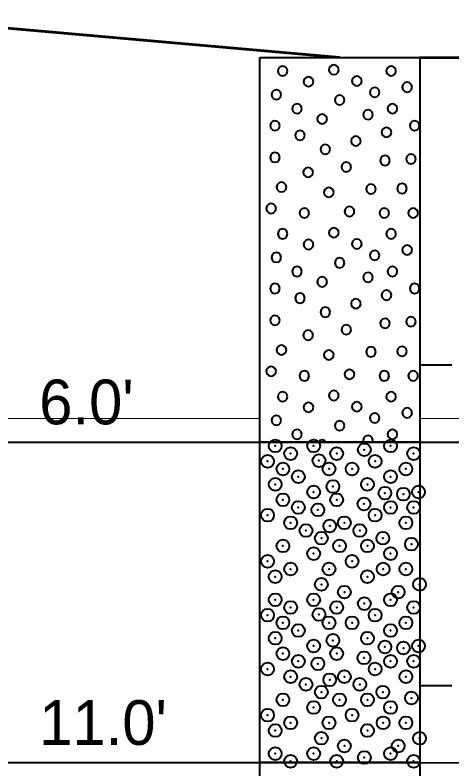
# Model space of a CAD drawing. Extents: x -582 to 653, y -817 to -3.
# Drawn here: x 123.72 to 130.54, y -200.94 to -189.18 of the extents above; entities that cross this region are included whole.
import ezdxf

# ---------------------------------------------------------------- set-up
doc = ezdxf.new("R2010")
doc.units = 0
doc.header["$LTSCALE"] = 0.4
doc.header["$PDMODE"] = 32
doc.header["$PDSIZE"] = 0.2
doc.linetypes.add('LONG_DASHED', pattern=[7.5, 6, -1.5])
for name, color, linetype, lineweight in [('26', 7, 'LONG_DASHED', 40), ('27', 7, 'Continuous', 40), ('7', 7, 'Continuous', 13)]:
    doc.layers.add(name, color=color, linetype=linetype, lineweight=lineweight)

msp = doc.modelspace()

# ---------------------------------------------------------------- linework, layer by layer
at = {"layer": '26', "linetype": 'Continuous', "lineweight": 60}
for points in [[(101.2906, -190.0029), (111.2906, -189.9729), (121.2906, -189.1829), (128.7906, -189.8429)], [(130.0406, -189.8462), (136.2906, -189.8629), (141.2906, -189.5829), (148.7906, -189.3229)]]:
    msp.add_lwpolyline(points, dxfattribs=at)
at = {"layer": '26'}
for points in [[(107.1793, -195.8668), (123.7732, -195.8429), (127.5406, -195.843), (130.0407, -195.843), (139.0865, -195.8668)], [(107.1793, -200.8668), (123.7732, -200.8429), (127.5406, -200.843), (130.0407, -200.843), (139.0865, -200.8668)]]:
    msp.add_lwpolyline(points, dxfattribs=at)
at = {"layer": '27'}
for p, q in [((130.5406, -194.643), (130.0406, -194.643)), ((123.7732, -195.843), (127.5406, -195.843)), ((130.5406, -199.643), (130.0406, -199.643)), ((123.7732, -200.843), (127.5406, -200.843))]:
    msp.add_line(p, q, dxfattribs=at)
for points in [[(127.5406, -189.8429), (130.0407, -189.8429), (130.0407, -195.843), (127.5406, -195.843)], [(127.9726, -190.0556), (127.9623, -190.0175), (127.9345, -189.9896), (127.8964, -189.9794), (127.8583, -189.9896), (127.8304, -190.0175), (127.8202, -190.0556), (127.8304, -190.0937), (127.8583, -190.1216), (127.8964, -190.1318), (127.9345, -190.1216), (127.9623, -190.0937)], [(128.7735, -190.036), (128.7633, -189.9979), (128.7354, -189.97), (128.6973, -189.9598), (128.6592, -189.97), (128.6313, -189.9979), (128.6211, -190.036), (128.6313, -190.0741), (128.6592, -190.102), (128.6973, -190.1122), (128.7354, -190.102), (128.7633, -190.0741)], [(129.6672, -190.0557), (129.657, -190.0176), (129.6291, -189.9897), (129.591, -189.9795), (129.5529, -189.9897), (129.525, -190.0176), (129.5148, -190.0557), (129.525, -190.0938), (129.5529, -190.1216), (129.591, -190.1319), (129.6291, -190.1216), (129.657, -190.0938)], [(128.3775, -190.2209), (128.3673, -190.1828), (128.3394, -190.1549), (128.3013, -190.1447), (128.2632, -190.1549), (128.2353, -190.1828), (128.2251, -190.2209), (128.2353, -190.259), (128.2632, -190.2869), (128.3013, -190.2971), (128.3394, -190.2869), (128.3673, -190.259)], [(129.1326, -190.2119), (129.1224, -190.1738), (129.0945, -190.1459), (129.0564, -190.1357), (129.0183, -190.1459), (128.9904, -190.1738), (128.9802, -190.2119), (128.9904, -190.25), (129.0183, -190.2779), (129.0564, -190.2881), (129.0945, -190.2779), (129.1224, -190.25)], [(129.918, -190.3078), (129.9078, -190.2697), (129.8799, -190.2418), (129.8418, -190.2316), (129.8037, -190.2418), (129.7759, -190.2697), (129.7656, -190.3078), (129.7759, -190.3459), (129.8037, -190.3737), (129.8418, -190.384), (129.8799, -190.3737), (129.9078, -190.3459)], [(127.8764, -190.4234), (127.8662, -190.3853), (127.8383, -190.3575), (127.8002, -190.3472), (127.7621, -190.3575), (127.7342, -190.3853), (127.724, -190.4234), (127.7342, -190.4615), (127.7621, -190.4894), (127.8002, -190.4996), (127.8383, -190.4894), (127.8662, -190.4615)], [(129.4108, -190.3891), (129.4006, -190.351), (129.3727, -190.3231), (129.3346, -190.3129), (129.2965, -190.3231), (129.2686, -190.351), (129.2584, -190.3891), (129.2686, -190.4272), (129.2965, -190.4551), (129.3346, -190.4653), (129.3727, -190.4551), (129.4006, -190.4272)], [(128.8625, -190.5066), (128.8523, -190.4685), (128.8244, -190.4407), (128.7863, -190.4304), (128.7482, -190.4407), (128.7203, -190.4685), (128.7101, -190.5066), (128.7203, -190.5447), (128.7482, -190.5726), (128.7863, -190.5828), (128.8244, -190.5726), (128.8523, -190.5447)], [(128.1993, -190.6421), (128.1891, -190.604), (128.1612, -190.5761), (128.1231, -190.5659), (128.085, -190.5761), (128.0571, -190.604), (128.0469, -190.6421), (128.0571, -190.6802), (128.085, -190.7081), (128.1231, -190.7183), (128.1612, -190.7081), (128.1891, -190.6802)], [(129.6879, -190.6421), (129.6777, -190.604), (129.6498, -190.5761), (129.6117, -190.5659), (129.5736, -190.5761), (129.5458, -190.604), (129.5355, -190.6421), (129.5458, -190.6802), (129.5736, -190.7081), (129.6117, -190.7183), (129.6498, -190.7081), (129.6777, -190.6802)], [(129.3066, -190.7349), (129.2964, -190.6968), (129.2685, -190.6689), (129.2304, -190.6587), (129.1923, -190.6689), (129.1644, -190.6968), (129.1542, -190.7349), (129.1644, -190.773), (129.1923, -190.8009), (129.2304, -190.8111), (129.2685, -190.8009), (129.2964, -190.773)], [(127.8535, -190.9078), (127.8433, -190.8697), (127.8154, -190.8418), (127.7773, -190.8316), (127.7392, -190.8418), (127.7113, -190.8697), (127.7011, -190.9078), (127.7113, -190.9459), (127.7392, -190.9738), (127.7773, -190.984), (127.8154, -190.9738), (127.8433, -190.9459)], [(128.5908, -190.8036), (128.5806, -190.7655), (128.5527, -190.7376), (128.5146, -190.7274), (128.4765, -190.7376), (128.4487, -190.7655), (128.4384, -190.8036), (128.4487, -190.8417), (128.4765, -190.8695), (128.5146, -190.8798), (128.5527, -190.8695), (128.5806, -190.8417)], [(130.0337, -190.9078), (130.0235, -190.8697), (129.9956, -190.8418), (129.9575, -190.8316), (129.9194, -190.8418), (129.8915, -190.8697), (129.8813, -190.9078), (129.8915, -190.9459), (129.9194, -190.9738), (129.9575, -190.984), (129.9956, -190.9738), (130.0235, -190.9459)], [(129.5951, -191.012), (129.5849, -190.9739), (129.557, -190.9461), (129.5189, -190.9358), (129.4808, -190.9461), (129.453, -190.9739), (129.4427, -191.012), (129.453, -191.0501), (129.4808, -191.078), (129.5189, -191.0882), (129.557, -191.078), (129.5849, -191.0501)], [(128.2451, -191.0578), (128.2348, -191.0197), (128.207, -190.9918), (128.1689, -190.9816), (128.1308, -190.9918), (128.1029, -191.0197), (128.0927, -191.0578), (128.1029, -191.0959), (128.1308, -191.1238), (128.1689, -191.134), (128.207, -191.1238), (128.2348, -191.0959)], [(129.1171, -191.1455), (129.1069, -191.1074), (129.079, -191.0795), (129.0409, -191.0693), (129.0028, -191.0795), (128.975, -191.1074), (128.9647, -191.1455), (128.975, -191.1836), (129.0028, -191.2115), (129.0409, -191.2217), (129.079, -191.2115), (129.1069, -191.1836)], [(128.6391, -191.2765), (128.6289, -191.2384), (128.601, -191.2105), (128.5629, -191.2003), (128.5248, -191.2105), (128.497, -191.2384), (128.4867, -191.2765), (128.497, -191.3146), (128.5248, -191.3425), (128.5629, -191.3527), (128.601, -191.3425), (128.6289, -191.3146)], [(127.8535, -191.4036), (127.8433, -191.3655), (127.8154, -191.3376), (127.7773, -191.3274), (127.7392, -191.3376), (127.7113, -191.3655), (127.7011, -191.4036), (127.7113, -191.4417), (127.7392, -191.4696), (127.7773, -191.4798), (127.8154, -191.4696), (127.8433, -191.4417)], [(129.5723, -191.4506), (129.5621, -191.4125), (129.5342, -191.3846), (129.4961, -191.3744), (129.458, -191.3846), (129.4301, -191.4125), (129.4199, -191.4506), (129.4301, -191.4887), (129.458, -191.5166), (129.4961, -191.5268), (129.5342, -191.5166), (129.5621, -191.4887)], [(129.9765, -191.4265), (129.9663, -191.3884), (129.9384, -191.3605), (129.9003, -191.3503), (129.8622, -191.3605), (129.8343, -191.3884), (129.8241, -191.4265), (129.8343, -191.4646), (129.8622, -191.4925), (129.9003, -191.5027), (129.9384, -191.4925), (129.9663, -191.4646)], [(128.9671, -191.5511), (128.9569, -191.513), (128.929, -191.4851), (128.8909, -191.4749), (128.8528, -191.4851), (128.8249, -191.513), (128.8147, -191.5511), (128.8249, -191.5892), (128.8528, -191.6171), (128.8909, -191.6273), (128.929, -191.6171), (128.9569, -191.5892)], [(128.3722, -191.635), (128.362, -191.5969), (128.3341, -191.569), (128.296, -191.5588), (128.2579, -191.569), (128.23, -191.5969), (128.2198, -191.635), (128.23, -191.6731), (128.2579, -191.701), (128.296, -191.7112), (128.3341, -191.701), (128.362, -191.6731)], [(127.9565, -191.8663), (127.9463, -191.8282), (127.9184, -191.8003), (127.8803, -191.7901), (127.8422, -191.8003), (127.8143, -191.8282), (127.8041, -191.8663), (127.8143, -191.9044), (127.8422, -191.9323), (127.8803, -191.9425), (127.9184, -191.9323), (127.9463, -191.9044)], [(128.6951, -191.9464), (128.6849, -191.9083), (128.657, -191.8804), (128.6189, -191.8702), (128.5808, -191.8804), (128.5529, -191.9083), (128.5427, -191.9464), (128.5529, -191.9845), (128.5808, -192.0124), (128.6189, -192.0226), (128.657, -192.0124), (128.6849, -191.9845)], [(129.3523, -191.8956), (129.3421, -191.8575), (129.3142, -191.8296), (129.2761, -191.8194), (129.238, -191.8296), (129.2101, -191.8575), (129.1999, -191.8956), (129.2101, -191.9337), (129.238, -191.9616), (129.2761, -191.9718), (129.3142, -191.9616), (129.3421, -191.9337)], [(129.838, -191.8879), (129.8277, -191.8498), (129.7999, -191.822), (129.7618, -191.8117), (129.7237, -191.822), (129.6958, -191.8498), (129.6856, -191.8879), (129.6958, -191.926), (129.7237, -191.9539), (129.7618, -191.9641), (129.7999, -191.9539), (129.8277, -191.926)], [(127.795, -192.1994), (127.7848, -192.1613), (127.7569, -192.1334), (127.7188, -192.1232), (127.6807, -192.1334), (127.6528, -192.1613), (127.6426, -192.1994), (127.6528, -192.2375), (127.6807, -192.2654), (127.7188, -192.2756), (127.7569, -192.2654), (127.7848, -192.2375)], [(128.3137, -192.2693), (128.3035, -192.2312), (128.2756, -192.2033), (128.2375, -192.1931), (128.1994, -192.2033), (128.1715, -192.2312), (128.1613, -192.2693), (128.1715, -192.3074), (128.1994, -192.3353), (128.2375, -192.3455), (128.2756, -192.3353), (128.3035, -192.3074)], [(129.018, -192.2464), (129.0078, -192.2083), (128.9799, -192.1805), (128.9418, -192.1702), (128.9037, -192.1805), (128.8758, -192.2083), (128.8656, -192.2464), (128.8758, -192.2845), (128.9037, -192.3124), (128.9418, -192.3226), (128.9799, -192.3124), (129.0078, -192.2845)], [(129.5608, -192.2693), (129.5506, -192.2312), (129.5227, -192.2033), (129.4846, -192.1931), (129.4465, -192.2033), (129.4186, -192.2312), (129.4084, -192.2693), (129.4186, -192.3074), (129.4465, -192.3353), (129.4846, -192.3455), (129.5227, -192.3353), (129.5506, -192.3074)], [(130.0109, -192.2693), (130.0006, -192.2312), (129.9728, -192.2033), (129.9347, -192.1931), (129.8966, -192.2033), (129.8687, -192.2312), (129.8585, -192.2693), (129.8687, -192.3074), (129.8966, -192.3353), (129.9347, -192.3455), (129.9728, -192.3353), (130.0006, -192.3074)], [(127.9726, -192.5956), (127.9623, -192.5575), (127.9345, -192.5296), (127.8964, -192.5194), (127.8583, -192.5296), (127.8304, -192.5575), (127.8202, -192.5956), (127.8304, -192.6337), (127.8583, -192.6616), (127.8964, -192.6718), (127.9345, -192.6616), (127.9623, -192.6337)], [(128.7735, -192.576), (128.7633, -192.5379), (128.7354, -192.51), (128.6973, -192.4998), (128.6592, -192.51), (128.6313, -192.5379), (128.6211, -192.576), (128.6313, -192.6141), (128.6592, -192.642), (128.6973, -192.6522), (128.7354, -192.642), (128.7633, -192.6141)], [(129.6672, -192.5957), (129.657, -192.5576), (129.6291, -192.5297), (129.591, -192.5195), (129.5529, -192.5297), (129.525, -192.5576), (129.5148, -192.5957), (129.525, -192.6338), (129.5529, -192.6616), (129.591, -192.6719), (129.6291, -192.6616), (129.657, -192.6338)], [(128.3775, -192.7609), (128.3673, -192.7228), (128.3394, -192.6949), (128.3013, -192.6847), (128.2632, -192.6949), (128.2353, -192.7228), (128.2251, -192.7609), (128.2353, -192.799), (128.2632, -192.8269), (128.3013, -192.8371), (128.3394, -192.8269), (128.3673, -192.799)], [(129.1326, -192.7519), (129.1224, -192.7138), (129.0945, -192.6859), (129.0564, -192.6757), (129.0183, -192.6859), (128.9904, -192.7138), (128.9802, -192.7519), (128.9904, -192.79), (129.0183, -192.8179), (129.0564, -192.8281), (129.0945, -192.8179), (129.1224, -192.79)], [(129.918, -192.8478), (129.9078, -192.8097), (129.8799, -192.7818), (129.8418, -192.7716), (129.8037, -192.7818), (129.7759, -192.8097), (129.7656, -192.8478), (129.7759, -192.8859), (129.8037, -192.9137), (129.8418, -192.924), (129.8799, -192.9137), (129.9078, -192.8859)], [(127.8764, -192.9634), (127.8662, -192.9253), (127.8383, -192.8975), (127.8002, -192.8872), (127.7621, -192.8975), (127.7342, -192.9253), (127.724, -192.9634), (127.7342, -193.0015), (127.7621, -193.0294), (127.8002, -193.0396), (127.8383, -193.0294), (127.8662, -193.0015)], [(129.4108, -192.9291), (129.4006, -192.891), (129.3727, -192.8631), (129.3346, -192.8529), (129.2965, -192.8631), (129.2686, -192.891), (129.2584, -192.9291), (129.2686, -192.9672), (129.2965, -192.9951), (129.3346, -193.0053), (129.3727, -192.9951), (129.4006, -192.9672)], [(128.8625, -193.0466), (128.8523, -193.0085), (128.8244, -192.9807), (128.7863, -192.9704), (128.7482, -192.9807), (128.7203, -193.0085), (128.7101, -193.0466), (128.7203, -193.0847), (128.7482, -193.1126), (128.7863, -193.1228), (128.8244, -193.1126), (128.8523, -193.0847)], [(128.1993, -193.1821), (128.1891, -193.144), (128.1612, -193.1161), (128.1231, -193.1059), (128.085, -193.1161), (128.0571, -193.144), (128.0469, -193.1821), (128.0571, -193.2202), (128.085, -193.2481), (128.1231, -193.2583), (128.1612, -193.2481), (128.1891, -193.2202)], [(129.6879, -193.1821), (129.6777, -193.144), (129.6498, -193.1161), (129.6117, -193.1059), (129.5736, -193.1161), (129.5458, -193.144), (129.5355, -193.1821), (129.5458, -193.2202), (129.5736, -193.2481), (129.6117, -193.2583), (129.6498, -193.2481), (129.6777, -193.2202)], [(128.5908, -193.3436), (128.5806, -193.3055), (128.5527, -193.2776), (128.5146, -193.2674), (128.4765, -193.2776), (128.4487, -193.3055), (128.4384, -193.3436), (128.4487, -193.3817), (128.4765, -193.4095), (128.5146, -193.4198), (128.5527, -193.4095), (128.5806, -193.3817)], [(129.3066, -193.2749), (129.2964, -193.2368), (129.2685, -193.2089), (129.2304, -193.1987), (129.1923, -193.2089), (129.1644, -193.2368), (129.1542, -193.2749), (129.1644, -193.313), (129.1923, -193.3409), (129.2304, -193.3511), (129.2685, -193.3409), (129.2964, -193.313)], [(127.8535, -193.4478), (127.8433, -193.4097), (127.8154, -193.3818), (127.7773, -193.3716), (127.7392, -193.3818), (127.7113, -193.4097), (127.7011, -193.4478), (127.7113, -193.4859), (127.7392, -193.5138), (127.7773, -193.524), (127.8154, -193.5138), (127.8433, -193.4859)], [(130.0337, -193.4478), (130.0235, -193.4097), (129.9956, -193.3818), (129.9575, -193.3716), (129.9194, -193.3818), (129.8915, -193.4097), (129.8813, -193.4478), (129.8915, -193.4859), (129.9194, -193.5138), (129.9575, -193.524), (129.9956, -193.5138), (130.0235, -193.4859)], [(128.2451, -193.5978), (128.2348, -193.5597), (128.207, -193.5318), (128.1689, -193.5216), (128.1308, -193.5318), (128.1029, -193.5597), (128.0927, -193.5978), (128.1029, -193.6359), (128.1308, -193.6638), (128.1689, -193.674), (128.207, -193.6638), (128.2348, -193.6359)], [(129.5951, -193.552), (129.5849, -193.5139), (129.557, -193.4861), (129.5189, -193.4758), (129.4808, -193.4861), (129.453, -193.5139), (129.4427, -193.552), (129.453, -193.5901), (129.4808, -193.618), (129.5189, -193.6282), (129.557, -193.618), (129.5849, -193.5901)], [(129.1171, -193.6855), (129.1069, -193.6474), (129.079, -193.6195), (129.0409, -193.6093), (129.0028, -193.6195), (128.975, -193.6474), (128.9647, -193.6855), (128.975, -193.7236), (129.0028, -193.7515), (129.0409, -193.7617), (129.079, -193.7515), (129.1069, -193.7236)], [(128.6391, -193.8165), (128.6289, -193.7784), (128.601, -193.7505), (128.5629, -193.7403), (128.5248, -193.7505), (128.497, -193.7784), (128.4867, -193.8165), (128.497, -193.8546), (128.5248, -193.8825), (128.5629, -193.8927), (128.601, -193.8825), (128.6289, -193.8546)], [(127.8535, -193.9436), (127.8433, -193.9055), (127.8154, -193.8776), (127.7773, -193.8674), (127.7392, -193.8776), (127.7113, -193.9055), (127.7011, -193.9436), (127.7113, -193.9817), (127.7392, -194.0096), (127.7773, -194.0198), (127.8154, -194.0096), (127.8433, -193.9817)], [(129.9765, -193.9665), (129.9663, -193.9284), (129.9384, -193.9005), (129.9003, -193.8903), (129.8622, -193.9005), (129.8343, -193.9284), (129.8241, -193.9665), (129.8343, -194.0046), (129.8622, -194.0325), (129.9003, -194.0427), (129.9384, -194.0325), (129.9663, -194.0046)], [(128.9671, -194.0911), (128.9569, -194.053), (128.929, -194.0251), (128.8909, -194.0149), (128.8528, -194.0251), (128.8249, -194.053), (128.8147, -194.0911), (128.8249, -194.1292), (128.8528, -194.1571), (128.8909, -194.1673), (128.929, -194.1571), (128.9569, -194.1292)], [(129.5723, -193.9906), (129.5621, -193.9525), (129.5342, -193.9246), (129.4961, -193.9144), (129.458, -193.9246), (129.4301, -193.9525), (129.4199, -193.9906), (129.4301, -194.0287), (129.458, -194.0566), (129.4961, -194.0668), (129.5342, -194.0566), (129.5621, -194.0287)], [(128.3722, -194.175), (128.362, -194.1369), (128.3341, -194.109), (128.296, -194.0988), (128.2579, -194.109), (128.23, -194.1369), (128.2198, -194.175), (128.23, -194.2131), (128.2579, -194.241), (128.296, -194.2512), (128.3341, -194.241), (128.362, -194.2131)], [(127.9565, -194.4063), (127.9463, -194.3682), (127.9184, -194.3403), (127.8803, -194.3301), (127.8422, -194.3403), (127.8143, -194.3682), (127.8041, -194.4063), (127.8143, -194.4444), (127.8422, -194.4723), (127.8803, -194.4825), (127.9184, -194.4723), (127.9463, -194.4444)], [(129.3523, -194.4356), (129.3421, -194.3975), (129.3142, -194.3696), (129.2761, -194.3594), (129.238, -194.3696), (129.2101, -194.3975), (129.1999, -194.4356), (129.2101, -194.4737), (129.238, -194.5016), (129.2761, -194.5118), (129.3142, -194.5016), (129.3421, -194.4737)], [(129.838, -194.4279), (129.8277, -194.3898), (129.7999, -194.362), (129.7618, -194.3517), (129.7237, -194.362), (129.6958, -194.3898), (129.6856, -194.4279), (129.6958, -194.466), (129.7237, -194.4939), (129.7618, -194.5041), (129.7999, -194.4939), (129.8277, -194.466)], [(128.6951, -194.4864), (128.6849, -194.4483), (128.657, -194.4204), (128.6189, -194.4102), (128.5808, -194.4204), (128.5529, -194.4483), (128.5427, -194.4864), (128.5529, -194.5245), (128.5808, -194.5524), (128.6189, -194.5626), (128.657, -194.5524), (128.6849, -194.5245)], [(127.795, -194.7394), (127.7848, -194.7013), (127.7569, -194.6734), (127.7188, -194.6632), (127.6807, -194.6734), (127.6528, -194.7013), (127.6426, -194.7394), (127.6528, -194.7775), (127.6807, -194.8054), (127.7188, -194.8156), (127.7569, -194.8054), (127.7848, -194.7775)], [(129.018, -194.7864), (129.0078, -194.7483), (128.9799, -194.7205), (128.9418, -194.7102), (128.9037, -194.7205), (128.8758, -194.7483), (128.8656, -194.7864), (128.8758, -194.8245), (128.9037, -194.8524), (128.9418, -194.8626), (128.9799, -194.8524), (129.0078, -194.8245)], [(128.3137, -194.8093), (128.3035, -194.7712), (128.2756, -194.7433), (128.2375, -194.7331), (128.1994, -194.7433), (128.1715, -194.7712), (128.1613, -194.8093), (128.1715, -194.8474), (128.1994, -194.8753), (128.2375, -194.8855), (128.2756, -194.8753), (128.3035, -194.8474)], [(129.5608, -194.8093), (129.5506, -194.7712), (129.5227, -194.7433), (129.4846, -194.7331), (129.4465, -194.7433), (129.4186, -194.7712), (129.4084, -194.8093), (129.4186, -194.8474), (129.4465, -194.8753), (129.4846, -194.8855), (129.5227, -194.8753), (129.5506, -194.8474)], [(130.0109, -194.8093), (130.0006, -194.7712), (129.9728, -194.7433), (129.9347, -194.7331), (129.8966, -194.7433), (129.8687, -194.7712), (129.8585, -194.8093), (129.8687, -194.8474), (129.8966, -194.8753), (129.9347, -194.8855), (129.9728, -194.8753), (130.0006, -194.8474)], [(127.9726, -195.1356), (127.9623, -195.0975), (127.9345, -195.0696), (127.8964, -195.0594), (127.8583, -195.0696), (127.8304, -195.0975), (127.8202, -195.1356), (127.8304, -195.1737), (127.8583, -195.2016), (127.8964, -195.2118), (127.9345, -195.2016), (127.9623, -195.1737)], [(128.7735, -195.116), (128.7633, -195.0779), (128.7354, -195.05), (128.6973, -195.0398), (128.6592, -195.05), (128.6313, -195.0779), (128.6211, -195.116), (128.6313, -195.1541), (128.6592, -195.182), (128.6973, -195.1922), (128.7354, -195.182), (128.7633, -195.1541)], [(129.6672, -195.1357), (129.657, -195.0976), (129.6291, -195.0697), (129.591, -195.0595), (129.5529, -195.0697), (129.525, -195.0976), (129.5148, -195.1357), (129.525, -195.1738), (129.5529, -195.2016), (129.591, -195.2119), (129.6291, -195.2016), (129.657, -195.1738)], [(128.3775, -195.3009), (128.3673, -195.2628), (128.3394, -195.2349), (128.3013, -195.2247), (128.2632, -195.2349), (128.2353, -195.2628), (128.2251, -195.3009), (128.2353, -195.339), (128.2632, -195.3669), (128.3013, -195.3771), (128.3394, -195.3669), (128.3673, -195.339)], [(129.1326, -195.2919), (129.1224, -195.2538), (129.0945, -195.2259), (129.0564, -195.2157), (129.0183, -195.2259), (128.9904, -195.2538), (128.9802, -195.2919), (128.9904, -195.33), (129.0183, -195.3579), (129.0564, -195.3681), (129.0945, -195.3579), (129.1224, -195.33)], [(129.4108, -195.4691), (129.4006, -195.431), (129.3727, -195.4031), (129.3346, -195.3929), (129.2965, -195.4031), (129.2686, -195.431), (129.2584, -195.4691), (129.2686, -195.5072), (129.2965, -195.5351), (129.3346, -195.5453), (129.3727, -195.5351), (129.4006, -195.5072)], [(129.918, -195.3878), (129.9078, -195.3497), (129.8799, -195.3218), (129.8418, -195.3116), (129.8037, -195.3218), (129.7759, -195.3497), (129.7656, -195.3878), (129.7759, -195.4259), (129.8037, -195.4537), (129.8418, -195.464), (129.8799, -195.4537), (129.9078, -195.4259)], [(127.8764, -195.5034), (127.8662, -195.4653), (127.8383, -195.4375), (127.8002, -195.4272), (127.7621, -195.4375), (127.7342, -195.4653), (127.724, -195.5034), (127.7342, -195.5415), (127.7621, -195.5694), (127.8002, -195.5796), (127.8383, -195.5694), (127.8662, -195.5415)], [(128.8625, -195.5866), (128.8523, -195.5485), (128.8244, -195.5207), (128.7863, -195.5104), (128.7482, -195.5207), (128.7203, -195.5485), (128.7101, -195.5866), (128.7203, -195.6247), (128.7482, -195.6526), (128.7863, -195.6628), (128.8244, -195.6526), (128.8523, -195.6247)], [(128.1993, -195.7221), (128.1891, -195.684), (128.1612, -195.6561), (128.1231, -195.6459), (128.085, -195.6561), (128.0571, -195.684), (128.0469, -195.7221), (128.0571, -195.7602), (128.085, -195.7881), (128.1231, -195.7983), (128.1612, -195.7881), (128.1891, -195.7602)], [(129.6879, -195.7221), (129.6777, -195.684), (129.6498, -195.6561), (129.6117, -195.6459), (129.5736, -195.6561), (129.5458, -195.684), (129.5355, -195.7221), (129.5458, -195.7602), (129.5736, -195.7881), (129.6117, -195.7983), (129.6498, -195.7881), (129.6777, -195.7602)], [(129.3066, -195.8149), (129.2964, -195.7768), (129.2685, -195.7489), (129.2304, -195.7387), (129.1923, -195.7489), (129.1644, -195.7768), (129.1542, -195.8149), (129.1617, -195.843), (129.299, -195.843)], [(127.5406, -195.843), (130.0407, -195.843), (130.0407, -200.843), (127.5406, -200.843)], [(128.5527, -195.8176), (128.5146, -195.8074), (128.4765, -195.8176), (128.4511, -195.843), (128.5781, -195.843)], [(127.5406, -200.843), (130.0407, -200.843), (130.0407, -211.343), (127.5406, -211.343)]]:
    msp.add_lwpolyline(points, close=True, dxfattribs=at)
for p in [(127.7816, -195.903), (128.3816, -195.903), (129.1725, -195.963), (129.5816, -195.903), (128.0216, -196.023), (128.7416, -196.023), (129.9416, -196.023), (127.6616, -196.143), (128.4642, -196.1321), (129.3416, -196.143), (127.9016, -196.263), (128.6216, -196.263), (128.9816, -196.263), (129.8216, -196.263), (128.1416, -196.383), (129.5816, -196.383), (127.7816, -196.503), (128.6822, -196.5357), (129.2216, -196.503), (128.3816, -196.623), (129.494, -196.6394), (129.783, -196.6557), (130.0196, -196.623), (127.9016, -196.743), (128.7416, -196.743), (129.167, -196.8085), (128.1416, -196.863), (128.4478, -196.9012), (129.5816, -196.863), (129.9416, -196.863), (127.6616, -196.983), (129.3416, -196.983), (128.0216, -197.103), (128.6331, -197.1521), (128.8616, -197.103), (129.8216, -197.103), (128.2616, -197.223), (129.1016, -197.223), (128.5016, -197.343), (129.4616, -197.343), (127.9016, -197.463), (128.7857, -197.463), (129.2216, -197.463), (129.9084, -197.4357), (128.3816, -197.583), (129.5816, -197.583), (127.6616, -197.703), (128.9816, -197.703), (128.0216, -197.823), (128.6216, -197.823), (129.467, -197.823), (129.8216, -197.823), (127.7816, -197.943), (129.2216, -197.943), (128.5016, -198.063), (130.0346, -198.063), (128.8616, -198.183), (129.7016, -198.183), (127.7816, -198.303), (128.3816, -198.303), (129.5816, -198.303), (128.0216, -198.423), (128.7416, -198.423), (129.1725, -198.363), (129.9416, -198.423), (127.6616, -198.543), (128.4642, -198.5321), (129.3416, -198.543), (127.9016, -198.663), (128.6216, -198.663), (128.9816, -198.663), (129.8216, -198.663), (128.1416, -198.783), (129.5816, -198.783), (127.7816, -198.903), (128.6822, -198.9357), (129.2216, -198.903), (128.3816, -199.023), (129.494, -199.0394), (130.0196, -199.023), (127.9016, -199.143), (128.7416, -199.143), (129.783, -199.0557), (128.1416, -199.263), (129.167, -199.2085), (129.5816, -199.263), (129.9416, -199.263), (127.6616, -199.383), (128.4478, -199.3012), (129.3416, -199.383), (128.0216, -199.503), (128.8616, -199.503), (129.8216, -199.503), (128.2616, -199.623), (128.6331, -199.5521), (129.1016, -199.623), (128.5016, -199.743), (129.4616, -199.743), (127.9016, -199.863), (128.7857, -199.863), (129.2216, -199.863), (129.9084, -199.8357), (128.3816, -199.983), (129.5816, -199.983), (127.6616, -200.103), (128.9816, -200.103), (128.0216, -200.223), (128.6216, -200.223), (129.467, -200.223), (129.8216, -200.223), (127.7816, -200.343), (129.2216, -200.343), (128.5016, -200.463), (130.0346, -200.463), (128.8616, -200.583), (129.7016, -200.583), (127.7816, -200.703), (128.3816, -200.703), (129.1725, -200.763), (129.5816, -200.703), (128.0216, -200.823), (128.7416, -200.823), (129.9416, -200.823)]:
    msp.add_point(p, dxfattribs=at)
at = {"layer": '7'}
for p, q in [((75.0972, -195.4729), (127.5406, -195.4729)), ((130.0406, -195.4729), (131.4334, -195.4729))]:
    msp.add_line(p, q, dxfattribs=at)

# ---------------------------------------------------------------- texts
at = {"layer": '27'}
for s, p in [("6.0'", (124.0972, -195.5665)), ("11.0'", (124.0972, -200.5665))]:
    msp.add_text(s, height=0.6976, dxfattribs=at).set_placement(p)

doc.saveas('drawing.dxf')
